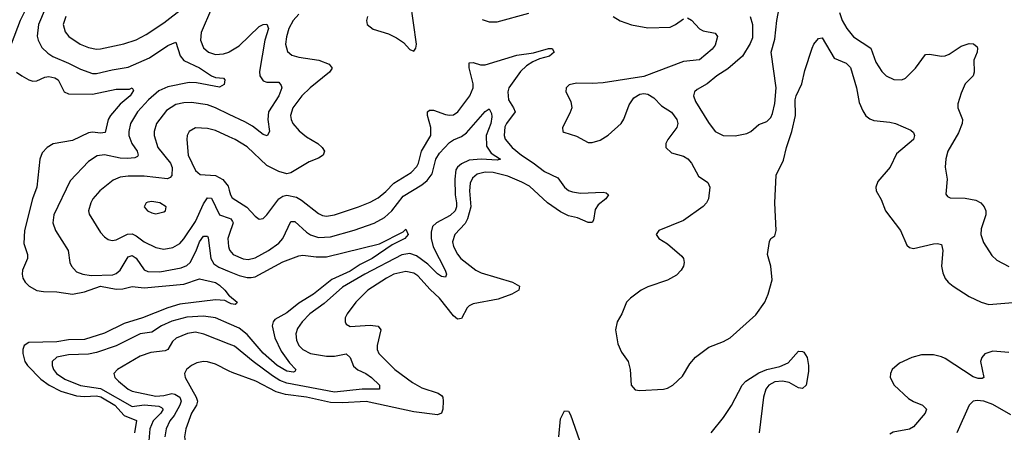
# Model space of a CAD drawing. Header units: inches. Extents: x 1954678 to 2060271, y 904822 to 1016299.
# Tile 303 of 403: x 2008943 to 2013907, y 991753 to 993834. Entities that reach past the tile are written whole.
import ezdxf

# ---------------------------------------------------------------- set-up
doc = ezdxf.new("R2010")
doc.units = ezdxf.units.IN
doc.header["$MEASUREMENT"] = 0
doc.layers.add('C0909', color=7, linetype='Continuous')
doc.layers.add('C0919', color=7, linetype='Continuous')

msp = doc.modelspace()

# ---------------------------------------------------------------- linework, layer by layer
at = {"layer": 'C0909', "color": 5}
for points, elevation in [([(2008850, 994006.8), (2009003.8, 994096.2), (2009110, 994137.6), (2009150, 994148.2), (2009192.4, 994152.4), (2009233.4, 994150), (2009258.6, 994138.6), (2009268.8, 994130), (2009210, 994101.9), (2009097.5, 994030), (2009049.2, 993970), (2008986.3, 993910), (2008944.9, 993830), (2008900.1, 993710)], 420), ([(2009071.8, 993888.2), (2009038.8, 993810), (2009031.5, 993751.5), (2009035.8, 993730), (2009054.2, 993694.2), (2009084.3, 993664.3), (2009110, 993648.2), (2009190, 993615.3), (2009250, 993583.9), (2009310, 993562.8), (2009330, 993562.7), (2009410, 993581.6), (2009490, 993593.9), (2009598.4, 993641.6), (2009690, 993704.2), (2009730, 993721.3), (2009751.9, 993651.9), (2009770, 993628.7), (2009850, 993590.6), (2009910, 993550.9), (2009930, 993543.2), (2009970, 993538.4), (2009977.6, 993530), (2009973.7, 993506.3), (2009950, 993492.8), (2009835.4, 993515.4), (2009797.1, 993517.1), (2009690, 993496), (2009644.9, 993475.1), (2009591.9, 993430), (2009537.4, 993370), (2009502.2, 993310), (2009493.1, 993270), (2009493.8, 993250), (2009508.8, 993208.8), (2009535.5, 993170), (2009541.2, 993150), (2009536.5, 993143.5), (2009523.1, 993136.9), (2009486.7, 993133.3), (2009450, 993135.8), (2009370, 993153.1), (2009333.3, 993146.6), (2009290, 993119), (2009198.5, 993021.5), (2009115, 992850), (2009111.1, 992810), (2009123.6, 992770), (2009187.9, 992670), (2009196, 992610), (2009204.6, 992590), (2009230, 992562.7), (2009260.7, 992550), (2009303.9, 992543.9), (2009412.9, 992547.1), (2009430, 992553.2), (2009450, 992570.2), (2009490, 992637.4), (2009510, 992645), (2009530, 992631.2), (2009570, 992572.5), (2009590, 992563.4), (2009650, 992561.4), (2009757.9, 992582.1), (2009786.2, 992593.8), (2009802.1, 992610), (2009832.3, 992667.7), (2009850, 992713), (2009870, 992741.4), (2009882, 992742), (2009890, 992741.7), (2009893.9, 992733.9), (2009907.1, 992630), (2009922.6, 992602.6), (2009946.4, 992586.4), (2010000, 992564.1)], 440), ([(2009176.6, 993850), (2009163, 993810), (2009172.2, 993772.2), (2009190.2, 993750), (2009247.6, 993710), (2009290, 993693.1), (2009330, 993685.7), (2009350, 993687.1), (2009467.9, 993712.1), (2009530, 993732.3), (2009580.3, 993759.7), (2009670, 993817.6), (2009766.6, 993893.4)], 460), ([(2009910.8, 993890.8), (2009858.9, 993770), (2009854.3, 993730), (2009870, 993692.6), (2009894.3, 993670), (2009930, 993658.4), (2009970, 993662.1), (2009997.4, 993670), (2010000, 993671.6)], 460), ([(2008926.3, 993570), (2008954.6, 993550), (2008990, 993530.2), (2009010, 993524.5), (2009030, 993524.8), (2009070, 993543.5), (2009090, 993547.9), (2009120.5, 993540.5), (2009137.4, 993530), (2009167.1, 993470), (2009190, 993459.4), (2009310, 993457.9), (2009430, 993483.8), (2009497.2, 993482.8), (2009510.1, 993490.1), (2009516.7, 993476.7), (2009500.7, 993450), (2009450, 993408.6), (2009400.7, 993350), (2009389.5, 993330), (2009374.3, 993265.7), (2009350, 993261.8), (2009310, 993266.7), (2009290, 993262.7), (2009210, 993224.1), (2009112.7, 993207.3), (2009080.9, 993190), (2009056.8, 993163.2), (2009045.4, 993130), (2009030.1, 992990), (2009007.9, 992930), (2008967.8, 992770), (2008964.6, 992704.6), (2008982, 992650), (2008982.9, 992630), (2008956.5, 992570), (2008955.5, 992550), (2008959.6, 992530), (2008970.3, 992510), (2008990.3, 992490), (2009030, 992467.7), (2009062.5, 992462.5), (2009130, 992462.1), (2009210, 992449), (2009270, 992461.9), (2009350, 992489.1), (2009430, 992475), (2009463.5, 992476.5), (2009510, 992488.6), (2009570, 992481.7), (2009770, 992500.7), (2009850, 992526.7), (2009930, 992507.7), (2009950, 992495), (2009977.4, 992470), (2010000, 992441.5)], 420), ([(2010000, 993356.5), (2009930, 993389.9), (2009890, 993403.7), (2009810, 993415.7), (2009770, 993414.6), (2009730, 993406.2), (2009683.4, 993376.6), (2009632.7, 993310), (2009621, 993270), (2009620.9, 993250), (2009640.4, 993190), (2009704.2, 993110), (2009712, 993088), (2009710, 993048.2), (2009701.9, 993038.1), (2009688.2, 993031.8), (2009570, 993044.3), (2009490, 993045), (2009450, 993039.9), (2009415, 993025), (2009347.9, 992970), (2009312.7, 992930), (2009301.2, 992910), (2009290.2, 992870), (2009292.9, 992852.9), (2009350, 992760.3), (2009370, 992738.9), (2009390, 992725.5), (2009410, 992720.7), (2009430, 992723.8), (2009487, 992753), (2009510, 992753.8), (2009530, 992744.2), (2009570, 992713.4), (2009630, 992685.4), (2009670, 992676.1), (2009715.5, 992684.5), (2009750, 992705.8), (2009770, 992728.3), (2009830, 992816.3), (2009870, 992905.8), (2009890, 992935.2), (2009910, 992933.6), (2009950.4, 992850.4), (2010000, 992832.7)], 460), ([(2010000, 993243.5), (2009930, 993275.4), (2009890, 993285), (2009830, 993287.7), (2009798, 993270), (2009788.1, 993250), (2009785.4, 993230), (2009792.5, 993150), (2009830, 993072.9), (2009853.9, 993053.9), (2009930, 993047.3), (2009967.6, 993027.6), (2009994.9, 992994.9), (2010000, 992973.5)], 480), ([(2010000, 992751.3), (2009993.1, 992730), (2009995.9, 992690), (2010000, 992678.5)], 460), ([(2010000, 992405.8), (2009977.4, 992417.4), (2009930, 992420.7), (2009750, 992398.6), (2009690, 992381.1), (2009562.3, 992330), (2009470, 992301.7), (2009370, 992252.3), (2009270, 992221.5), (2009190, 992219.2), (2009130, 992208.5), (2008990, 992205.2), (2008966.2, 992190), (2008958.9, 992170), (2008958.8, 992150), (2008969.6, 992110), (2008983, 992090), (2009050, 992020.3), (2009091.3, 991990), (2009150, 991960.6), (2009230, 991936.2), (2009270, 991933.2), (2009330, 991937.4), (2009352.5, 991932.5), (2009423.4, 991890), (2009470, 991836.9), (2009531.7, 991811.7), (2009522.5, 991750)], 420), ([(2010000, 992299.3), (2009930, 992329.9), (2009870, 992338.1), (2009785.8, 992334.2), (2009710, 992313.5), (2009658.2, 992290), (2009610, 992257.9), (2009550, 992249.9), (2009430.4, 992189.6), (2009330, 992156), (2009290, 992147.6), (2009190, 992144.3), (2009130, 992131.1), (2009106.2, 992110), (2009106.2, 992090), (2009114, 992070), (2009129.4, 992050), (2009170, 992021.5), (2009250, 991988.1), (2009350, 991974.2), (2009510, 991883), (2009570, 991891), (2009644, 991884), (2009658.4, 991878.4), (2009666, 991870), (2009654.1, 991850), (2009616, 991810), (2009599.7, 991770), (2009594.7, 991710)], 440), ([(2010000, 992197.6), (2009871.8, 992248.2), (2009830, 992257.2), (2009790, 992251.4), (2009732.3, 992227.7), (2009714.4, 992210), (2009690.1, 992170), (2009677.1, 992162.9), (2009605.1, 992154.9), (2009550, 992137.4), (2009437, 992070), (2009418, 992050), (2009423.2, 992030), (2009441.2, 992010), (2009489.4, 991970), (2009510, 991959.6), (2009630, 991935.7), (2009670, 991937.9), (2009710, 991947.7), (2009725.8, 991945.8), (2009750, 991930.1), (2009756.9, 991910), (2009750.9, 991890), (2009722.2, 991837.8), (2009699.9, 991810), (2009682, 991770), (2009674.4, 991730)], 460), ([(2010000, 992061.5), (2009930, 992096), (2009890, 992108.9), (2009870, 992109.8), (2009836.9, 992103.1), (2009810.2, 992089.8), (2009784.2, 992070), (2009774.3, 992050), (2009777.3, 992030), (2009833, 991930), (2009839.4, 991910), (2009834.1, 991890), (2009808.8, 991850), (2009780.4, 991770), (2009773.9, 991730), (2009777.5, 991710), (2009788.1, 991690), (2009806.2, 991670), (2009865.2, 991625.2), (2009910, 991602.4), (2009950, 991593.5), (2010000, 991594.5)], 480)]:
    msp.add_lwpolyline(points, dxfattribs=dict(at, elevation=elevation))
at = {"layer": 'C0909', "color": 5, "elevation": 480}
msp.add_lwpolyline([(2009610, 992916.8), (2009590, 992913.7), (2009580.7, 992910), (2009570.4, 992890), (2009588.4, 992870), (2009610, 992859.6), (2009630, 992854.9), (2009670, 992864.9), (2009678, 992870), (2009680.9, 992890), (2009650, 992910.8)], close=True, dxfattribs=at)
at = {"layer": 'C0919', "color": 5}
for points, elevation in [([(2010696.9, 993850), (2010691.4, 993830), (2010695.6, 993810), (2010725.7, 993785.7), (2010802, 993762), (2010842.7, 993742.7), (2010878.4, 993718.4), (2010910, 993684), (2010930, 993674.8), (2010940.9, 993690), (2010944.2, 993710), (2010914.2, 993925.8)], 520), ([(2012625.9, 993850), (2012637.8, 993810), (2012637.4, 993742.6), (2012625.9, 993714.1), (2012587.2, 993650), (2012514.2, 993585.8), (2012457.4, 993550), (2012410, 993511), (2012358.5, 993481.4), (2012344.9, 993470), (2012340.4, 993450), (2012350, 993422), (2012415.4, 993315.4), (2012450, 993270.6), (2012490, 993250.5), (2012550, 993247.7), (2012610, 993260.5), (2012629.7, 993270.3), (2012670, 993305.5), (2012710, 993320.4), (2012730, 993340.5), (2012738.5, 993361.5), (2012750, 993411.3), (2012756.8, 993490), (2012732, 993670), (2012750, 993736), (2012761.1, 993830), (2012784.2, 993955.8)], 540), ([(2010350, 993862.3), (2010321.9, 993830), (2010299.8, 993790), (2010288.3, 993748.2), (2010284.1, 993710), (2010293.8, 993673.8), (2010315.6, 993655.6), (2010350, 993644.2), (2010452.2, 993630), (2010504.2, 993610), (2010518.5, 993590), (2010505.8, 993570), (2010407.9, 993490), (2010366.3, 993450), (2010320.8, 993390), (2010308.9, 993350), (2010311.6, 993330), (2010320.6, 993310), (2010352.9, 993272.9), (2010390, 993243.5), (2010446.3, 993210), (2010469, 993190), (2010480.8, 993170), (2010472.9, 993150), (2010450, 993135.5), (2010402.3, 993117.7), (2010310, 993061), (2010290, 993057.2), (2010248.9, 993068.9), (2010190, 993097.9), (2010090, 993193.2), (2010029.9, 993229.9), (2010000, 993243.5)], 480), ([(2011274.2, 993834.2), (2011310, 993822.8), (2011350, 993822.6), (2011510, 993867.2)], 520), ([(2013075.9, 993870), (2013089.4, 993830), (2013113.5, 993790), (2013147.8, 993747.8), (2013234, 993690), (2013259.8, 993619.8), (2013290, 993573.4), (2013311.1, 993551.1), (2013350, 993532.9), (2013390, 993530.3), (2013410, 993539.6), (2013460.4, 993590), (2013510, 993658), (2013530, 993660.8), (2013590, 993650.2), (2013610, 993652.2), (2013630, 993660.7), (2013690, 993700.7), (2013730, 993713.1), (2013752.6, 993712.6), (2013770, 993697.3), (2013773.1, 993690), (2013770.3, 993670), (2013754.6, 993630), (2013755.5, 993570), (2013750.2, 993550), (2013710, 993509.6), (2013690, 993463.7), (2013673.6, 993410), (2013672.9, 993390), (2013696.9, 993330), (2013695.2, 993310), (2013677.2, 993262.8), (2013623.6, 993170), (2013612.5, 993132.5), (2013608.8, 993090), (2013619.5, 993030), (2013613.4, 992953.4), (2013621.7, 992941.7), (2013635.2, 992935.2), (2013710, 992933.8), (2013763.6, 992923.6), (2013789.4, 992909.4), (2013806.5, 992890), (2013814.7, 992870), (2013814.9, 992850), (2013790, 992779), (2013788.9, 992750), (2013802, 992710), (2013844.4, 992644.4), (2013870, 992620.5), (2013930, 992588.9)], 540), ([(2010000, 993671.6), (2010050, 993702.2), (2010150, 993800.1), (2010170, 993810.1), (2010190, 993811.1), (2010197.7, 993790), (2010179, 993730), (2010152, 993572), (2010153.6, 993550), (2010170, 993525.5), (2010190, 993519.2), (2010250, 993518), (2010262.2, 993502.2), (2010264.1, 993490), (2010250.1, 993450), (2010198, 993370), (2010193.8, 993330), (2010203.2, 993270), (2010191.1, 993248.9), (2010170, 993255.3), (2010117.1, 993297.1), (2010078.9, 993318.9), (2010000, 993356.5)], 460), ([(2012310, 993843.6), (2012330, 993831.8), (2012370, 993787.5), (2012390, 993777.4), (2012450, 993765.3), (2012460.8, 993750), (2012450, 993705.1), (2012435.3, 993684.7), (2012370, 993632.2), (2012290, 993623.6), (2012090, 993547), (2011885, 993515), (2011830, 993511.7), (2011750, 993514.5), (2011714.3, 993505.7), (2011698.3, 993490), (2011696.2, 993470), (2011721.9, 993421.9), (2011726.7, 993390), (2011717.7, 993362.3), (2011680.2, 993290), (2011682.4, 993270), (2011687, 993267), (2011750, 993246), (2011810, 993215.1), (2011830, 993213.7), (2011870, 993225.5), (2011910, 993251.9), (2011975.2, 993310), (2011990, 993332.9), (2012015.9, 993404.1), (2012040.1, 993439.9), (2012070, 993457.7), (2012090, 993460.9), (2012110, 993457.6), (2012139.8, 993439.8), (2012179.4, 993399.4), (2012230, 993367.8), (2012256.8, 993330), (2012261, 993310), (2012255.8, 993290), (2012211, 993230), (2012200.7, 993210), (2012200.3, 993190), (2012230, 993162.9), (2012290, 993145.5), (2012312, 993132), (2012330.7, 993110), (2012365.1, 993045.1), (2012412.9, 993012.8), (2012423.5, 992990), (2012416.6, 992930), (2012406, 992910), (2012388.6, 992891.4), (2012290, 992820.6), (2012166, 992770), (2012153, 992750), (2012164.9, 992730), (2012210, 992703.1), (2012281.4, 992641.4), (2012289.2, 992630), (2012292.7, 992610), (2012289.4, 992590), (2012278.2, 992570), (2012253.9, 992546.1), (2012210, 992519.8), (2012110, 992486.8), (2012077, 992470), (2012023.1, 992430), (2012002, 992410), (2011978.5, 992350), (2011956.2, 992310), (2011947.9, 992270), (2011959.6, 992199.6), (2011977.3, 992157.3), (2012010.3, 992110), (2012021.7, 992070), (2012026, 991990), (2012046.6, 991966.6), (2012070, 991963.7), (2012190, 991970.3), (2012210, 991975.6), (2012235.6, 991990), (2012284.7, 992035.3), (2012322.3, 992097.7), (2012350, 992131.8), (2012417.5, 992182.5), (2012492.3, 992210), (2012526, 992230), (2012655.2, 992344.8), (2012699.8, 992410), (2012717.2, 992450), (2012737.4, 992522.6), (2012730.8, 992590.8), (2012713.3, 992650), (2012724.4, 992715.6), (2012730, 992730.6), (2012750, 992744), (2012756.4, 992770), (2012749.9, 992909.9), (2012757.8, 993050), (2012795, 993125), (2012808.9, 993190), (2012836.6, 993270), (2012853.9, 993350), (2012852.7, 993430), (2012857.7, 993450), (2012886.1, 993510), (2012901.5, 993578.5), (2012938.7, 993690), (2012947.8, 993710), (2012970, 993738.4), (2012990, 993741.6), (2013050, 993640.4), (2013110, 993614), (2013132.1, 993592.1), (2013162.6, 993490), (2013176.2, 993416.2), (2013193.4, 993373.4), (2013210, 993348.9), (2013230, 993333.8), (2013250, 993325.8), (2013330, 993317.3), (2013359.1, 993310), (2013436.4, 993276.4), (2013450, 993264.7), (2013454.4, 993250), (2013450.3, 993230), (2013363.4, 993156.6), (2013331.3, 993090), (2013270, 993017.7), (2013259.3, 992990), (2013262.2, 992970), (2013287.4, 992927.4), (2013308.6, 992870), (2013384.2, 992770), (2013416.8, 992696.8), (2013430, 992684.9), (2013450, 992679.1), (2013550, 992703.2), (2013570, 992705.2), (2013590, 992700.5), (2013597.5, 992670), (2013590.2, 992590), (2013596.8, 992556.8), (2013609.4, 992529.4), (2013624.9, 992510), (2013650.3, 992490), (2013730, 992438.3), (2013790, 992408.4), (2013830, 992396.8), (2013970, 992409.4)], 520), ([(2011936, 993850), (2011970, 993828.4), (2012028.5, 993808.5), (2012110, 993793), (2012223.1, 993796.9), (2012249.9, 993810.1), (2012290, 993839.1)], 520), ([(2010000, 992973.5), (2010005.6, 992950), (2010015.1, 992935.1), (2010089.1, 992889.1), (2010130, 992842.3), (2010150, 992827.2), (2010170, 992831.7), (2010190, 992850.2), (2010250.3, 992929.7), (2010270, 992944.1), (2010290, 992948.9), (2010338, 992938), (2010363.3, 992923.3), (2010450, 992856.1), (2010470, 992846.7), (2010490, 992843.7), (2010530, 992849.5), (2010651.3, 992890), (2010710, 992913.2), (2010750, 992935.5), (2010790, 992966.6), (2010829.9, 993010.1), (2010916.4, 993063.6), (2010946, 993094), (2010954.3, 993110), (2010968.5, 993170), (2011016.3, 993250), (2011015.9, 993290), (2010999.9, 993350), (2010999.8, 993370), (2011010, 993378.3), (2011030, 993378.4), (2011090, 993356.4), (2011110, 993351.9), (2011130, 993354.3), (2011152.6, 993370), (2011212.1, 993450), (2011229.9, 993490), (2011229.9, 993510), (2011209.3, 993590.7), (2011210, 993616.5), (2011230, 993617.2), (2011266.9, 993606.8), (2011290, 993606.9), (2011450, 993654.3), (2011533, 993667), (2011610, 993688.7), (2011628, 993688), (2011637.1, 993670), (2011614.6, 993650), (2011563.7, 993636.3), (2011530, 993621.8), (2011498.5, 993601.5), (2011467.5, 993572.5), (2011410.1, 993490), (2011404.6, 993470), (2011407.8, 993430), (2011433.7, 993390), (2011440.9, 993370), (2011397.1, 993310), (2011390, 993293.3), (2011385.1, 993250), (2011391.3, 993231.3), (2011426.1, 993190), (2011473.6, 993150), (2011532.6, 993112.6), (2011590, 993068.5), (2011655.9, 993035.9), (2011689.6, 992989.6), (2011710, 992972.8), (2011730, 992965.1), (2011770, 992959.8), (2011884.6, 992964.6), (2011900.4, 992960.4), (2011912.4, 992950), (2011898, 992930), (2011860.3, 992899.7), (2011844, 992876), (2011836.6, 992823.4), (2011830, 992811.5), (2011810, 992810.7), (2011755.2, 992835.2), (2011710, 992845.3), (2011670, 992865.5), (2011603.7, 992910), (2011513.6, 992993.6), (2011474.8, 993014.8), (2011404, 993044), (2011330, 993062.5), (2011290, 993064.9), (2011250, 993055.5), (2011225.6, 993034.4), (2011215.2, 993010), (2011210.6, 992970), (2011217.1, 992890), (2011200.7, 992830), (2011190, 992806.1), (2011136.3, 992750), (2011125.8, 992714.2), (2011129.6, 992690), (2011150, 992651.4), (2011167.1, 992630), (2011242.2, 992570), (2011270, 992557.5), (2011428, 992510), (2011463.8, 992490), (2011460.4, 992470), (2011424.9, 992450), (2011355.6, 992424.4), (2011230, 992401.4), (2011209.4, 992390.6), (2011200, 992380), (2011170, 992326.6), (2011150, 992324), (2011130, 992341), (2011059.5, 992430), (2011012.6, 992472.6), (2010950, 992542.6), (2010930, 992555.3), (2010890, 992564.3), (2010830, 992550.4), (2010792.8, 992530), (2010699.3, 992470), (2010637.7, 992410), (2010594.2, 992350), (2010584.9, 992330), (2010583.6, 992310), (2010590, 992298), (2010610, 992286.7), (2010710, 992293.4), (2010750, 992287.9), (2010763.8, 992270), (2010745.3, 992190), (2010745.5, 992170), (2010754.7, 992150), (2010833.8, 992070), (2010923.8, 992003.8), (2010970, 991977.4), (2011052.7, 991950), (2011070, 991938.9), (2011076.2, 991930), (2011078.6, 991910), (2011076.6, 991870), (2011070, 991849.8), (2011050, 991840.2), (2010930, 991855.8), (2010690, 991907.5), (2010570, 991900.9), (2010510, 991903.3), (2010389.9, 991929.9), (2010282.7, 991942.7), (2010236.8, 991956.8), (2010134.2, 992010), (2010014.4, 992054.4), (2010000, 992061.5)], 480), ([(2010000, 992678.5), (2010003, 992670), (2010019.7, 992650), (2010070, 992627.2), (2010095, 992625), (2010130, 992633), (2010197.4, 992670), (2010250, 992706.1), (2010269.9, 992730.1), (2010310, 992815.8), (2010330, 992816.6), (2010390, 992762.1), (2010410, 992749), (2010450, 992735), (2010510, 992737.9), (2010630, 992771.7), (2010730, 992807.8), (2010783.1, 992836.9), (2010820.1, 992870), (2010875.9, 992944.1), (2010970, 993000.9), (2010997.4, 993022.6), (2011023.1, 993056.9), (2011041.8, 993130), (2011059.3, 993160.7), (2011110, 993214.2), (2011130, 993227.7), (2011170, 993244.2), (2011195.9, 993264.1), (2011290, 993370.4), (2011310, 993384), (2011321.4, 993361.4), (2011323.6, 993343.6), (2011318.9, 993310), (2011294.5, 993250), (2011296, 993196), (2011320.5, 993160.5), (2011368, 993130), (2011350, 993125), (2011270, 993129.9), (2011210, 993125.5), (2011170, 993107.5), (2011149.8, 993090.2), (2011142.9, 993077.1), (2011136.3, 993030), (2011138.7, 992950), (2011145.7, 992910), (2011145.2, 992890), (2011138.4, 992870), (2011113.1, 992846.9), (2011044.6, 992810), (2011025, 992790), (2011017, 992763), (2011018.4, 992730), (2011027.6, 992687.6), (2011088.1, 992570), (2011094.4, 992550), (2011090, 992536), (2011070, 992539.3), (2011050, 992551.8), (2011000.7, 992600.7), (2010943, 992643), (2010910, 992653.9), (2010870, 992647.1), (2010682.6, 992550), (2010570, 992484.3), (2010477.5, 992402.5), (2010405.5, 992350), (2010366.6, 992310), (2010344.2, 992275.8), (2010335.5, 992250), (2010338.1, 992218.1), (2010350.7, 992190.7), (2010370.2, 992170), (2010410, 992150.9), (2010490, 992136.4), (2010530, 992137.4), (2010590, 992149.2), (2010609.2, 992130), (2010625.9, 992085.9), (2010647.5, 992067.5), (2010689, 992049), (2010717.6, 992030), (2010756.5, 991990), (2010757.3, 991970), (2010670, 991969.9), (2010530, 991955.7), (2010290, 991999.9), (2010254.3, 992014.3), (2010218.2, 992038.2), (2010119.6, 992110), (2010026.9, 992186.9), (2010000, 992197.6)], 460), ([(2010000, 992832.7), (2010007.6, 992830), (2010016.7, 992816.7), (2010018.9, 992810), (2010000, 992751.3)], 460), ([(2010000, 992564.1), (2010050, 992543.4), (2010090, 992533.2), (2010110, 992532.8), (2010130, 992537.5), (2010270, 992613.2), (2010350, 992643.5), (2010370, 992646.7), (2010437.8, 992637.8), (2010490, 992637.6), (2010757.4, 992702.6), (2010876.1, 992763.9), (2010890, 992778), (2010901.3, 992750), (2010884.9, 992730), (2010821.7, 992698.3), (2010720.8, 992630), (2010660.5, 992599.5), (2010610, 992565.7), (2010516.9, 992523.1), (2010425, 992450), (2010350, 992404.6), (2010290, 992355.8), (2010230, 992321.8), (2010221, 992310), (2010216.8, 992290), (2010230.1, 992230), (2010261.9, 992161.9), (2010303.9, 992103.9), (2010335.5, 992070), (2010330, 992059.6), (2010323.1, 992056.9), (2010290, 992062), (2010241.6, 992090), (2010170, 992152.2), (2010090, 992246.2), (2010050, 992277.5), (2010000, 992299.3)], 440), ([(2010000, 992441.5), (2010000.7, 992440.7), (2010039.1, 992410), (2010036.7, 992403.3), (2010030, 992397.2), (2010010, 992400.7), (2010000, 992405.8)], 420), ([(2012430.3, 991749.7), (2012492, 991828), (2012531.9, 991888.1), (2012586.4, 991990), (2012605, 992010), (2012670, 992053.6), (2012710, 992070.1), (2012775.8, 992084.3), (2012817.5, 992102.5), (2012870, 992161.5), (2012890, 992160.9), (2012896.6, 992156.6), (2012913.4, 992130), (2012920.3, 992090), (2012919.9, 992060.1), (2012908, 991990), (2012890, 991974), (2012870, 991976.9), (2012823.3, 992003.3), (2012789.9, 992009.9), (2012750, 992006.7), (2012719.8, 991990), (2012705.3, 991970), (2012693.8, 991930), (2012672.1, 991750)], 480), ([(2013930, 992155.3), (2013850, 992162.6), (2013810, 992148.7), (2013794, 992130), (2013788.1, 992110), (2013804.4, 992030), (2013795.9, 992024.1), (2013775.1, 992024.9), (2013750, 992033), (2013610, 992124.7), (2013590, 992134.1), (2013550, 992143.4), (2013490, 992142.8), (2013441.6, 992130), (2013378.9, 992101.1), (2013341.7, 992070), (2013332.9, 992050), (2013331.6, 992030), (2013352.9, 991990), (2013423.8, 991923.8), (2013450, 991907.4), (2013494.4, 991890), (2013515.6, 991870), (2013509.1, 991850), (2013450, 991779.7), (2013430, 991767.8), (2013346.7, 991753.3), (2013330, 991744)], 520), ([(2013941, 991841), (2013850, 991892.7), (2013804, 991910), (2013770, 991913.3), (2013751.3, 991910), (2013730.3, 991889.7), (2013667.4, 991750)], 540), ([(2011660.8, 991730), (2011670, 991820.7), (2011690, 991861.6), (2011710, 991859.3), (2011720.2, 991840.2), (2011778, 991678)], 480)]:
    msp.add_lwpolyline(points, dxfattribs=dict(at, elevation=elevation))

doc.saveas('drawing.dxf')
